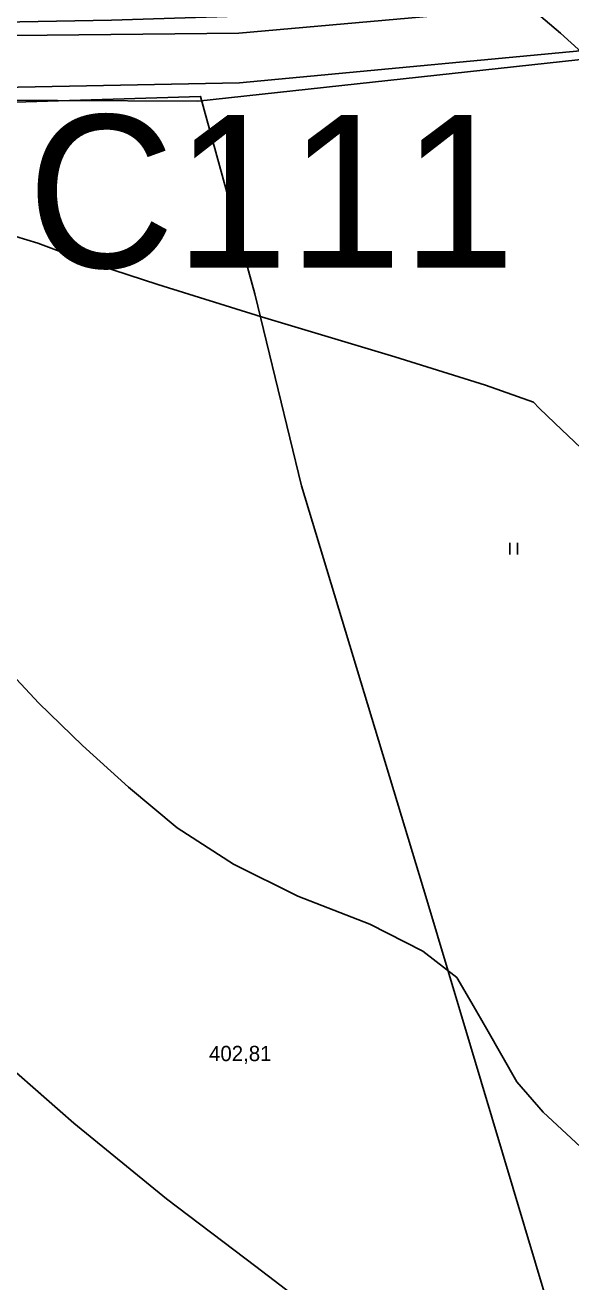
# Model space of a CAD drawing. Extents: x -574342 to -508101, y -1143544 to -1123894.
# Drawn here: x -508486.4 to -508450.7, y -1143340.7 to -1143258.4 of the extents above; entities that cross this region are included whole.
import ezdxf

# ---------------------------------------------------------------- set-up
doc = ezdxf.new("R2010")
doc.units = 0
for name, color, linetype in [('01_PARCELY_NAVRH_PC', 7, 'Continuous'), ('01_PARCELY_NAVRH_ŽP', 7, 'Continuous'), ('03_PC_POPIS_STAV', 7, 'Continuous'), ('42', 7, 'Continuous'), ('43', 7, 'Continuous'), ('55', 7, 'Continuous'), ('Level 255', 7, 'Continuous'), ('VRST HL', 7, 'Continuous'), ('VRST VEDL', 7, 'Continuous')]:
    doc.layers.add(name, color=color, linetype=linetype)

msp = doc.modelspace()

# ---------------------------------------------------------------- linework, layer by layer
at = {"layer": '01_PARCELY_NAVRH_PC'}
msp.add_lwpolyline([(-508446.21, -1143255.76), (-508469.74, -1143257.73), (-508480.76, -1143258.08), (-508496.39, -1143258.35), (-508520.28, -1143255.11), (-508526.55, -1143254.9), (-508531.16, -1143250.06), (-508524.26, -1143263.08), (-508521.01, -1143259.29), (-508514.56, -1143259.91), (-508493.5, -1143263.3), (-508475.11, -1143263.39), (-508446.02, -1143260.22)], close=True, dxfattribs=at)
at = {"layer": '01_PARCELY_NAVRH_ŽP'}
msp.add_lwpolyline([(-508425.23, -1143400.39), (-508448.26, -1143343.08), (-508432.21, -1143324.29), (-508434.31, -1143320.59), (-508441.9, -1143297.61), (-508445.4, -1143275.01), (-508446.02, -1143260.22), (-508475.11, -1143263.39), (-508493.5, -1143263.3), (-508514.56, -1143259.91), (-508521.01, -1143259.29), (-508524.26, -1143263.08), (-508519.86, -1143267.33), (-508511.25, -1143285.64), (-508506.89, -1143298.29), (-508504.21, -1143312.1), (-508498.26, -1143372.94), (-508491.36, -1143454.58)], dxfattribs=at)
at = {"layer": '42'}
msp.add_lwpolyline([(-508495.7, -1143263.7), (-508474.93, -1143263.07), (-508471.38, -1143276.01), (-508468.33, -1143288.58), (-508460.11, -1143315.7), (-508451.61, -1143344.19), (-508442.05, -1143373.19), (-508430.17, -1143370.72)], dxfattribs=at)
msp.add_lwpolyline([(-508495.7, -1143263.7), (-508474.93, -1143263.07), (-508471.38, -1143276.01), (-508468.33, -1143288.58), (-508460.11, -1143315.7), (-508451.61, -1143344.19), (-508442.05, -1143373.19), (-508430.17, -1143370.72)], dxfattribs=at)
at = {"layer": '43'}
for p, q in [((-508454.676, -1143293.073), (-508454.676, -1143292.323)), ((-508454.176, -1143293.073), (-508454.176, -1143292.323))]:
    msp.add_line(p, q, dxfattribs=at)
at = {"layer": '55'}
for points in [[(-508495.48, -1143259.17), (-508472.43, -1143258.93), (-508435.48, -1143255.63), (-508431.4, -1143253.75), (-508428.49, -1143248.11)], [(-508495.48, -1143259.17), (-508472.43, -1143258.93), (-508435.48, -1143255.63), (-508431.4, -1143253.75), (-508428.49, -1143248.11)], [(-508424.96, -1143264.72), (-508430.77, -1143259.78), (-508434.96, -1143258.66), (-508472.39, -1143262.17), (-508495.8, -1143262.63)], [(-508424.96, -1143264.72), (-508430.77, -1143259.78), (-508434.96, -1143258.66), (-508472.39, -1143262.17), (-508495.8, -1143262.63)]]:
    msp.add_lwpolyline(points, dxfattribs=at)
at = {"layer": 'VRST HL'}
msp.add_lwpolyline([(-508488.492, -1143271.82), (-508485.575, -1143272.692), (-508482.617, -1143273.79), (-508477.736, -1143275.394), (-508470.935, -1143277.505), (-508462.212, -1143280.122), (-508456.276, -1143281.991), (-508453.127, -1143283.111), (-508452.765, -1143283.483), (-508451.725, -1143284.484), (-508450.007, -1143286.112)], dxfattribs=at)
at = {"layer": 'VRST VEDL'}
for points in [[(-508453.08, -1143257.458), (-508451.371, -1143258.92), (-508449.024, -1143261.038)], [(-508450.049, -1143331.888), (-508452.497, -1143329.623), (-508454.215, -1143327.626), (-508455.202, -1143325.895), (-508456.186, -1143324.18), (-508457.165, -1143322.481), (-508458.14, -1143320.797), (-508460.364, -1143319.067), (-508463.836, -1143317.29), (-508468.557, -1143315.468), (-508472.765, -1143313.366), (-508476.462, -1143310.986), (-508479.647, -1143308.327), (-508482.665, -1143305.602), (-508485.517, -1143302.811), (-508488.203, -1143299.954)], [(-508489.512, -1143324.841), (-508483.22, -1143330.339), (-508477.155, -1143335.303), (-508471.316, -1143339.736), (-508467.331, -1143342.764)]]:
    msp.add_lwpolyline(points, dxfattribs=at)

# ---------------------------------------------------------------- texts
at = {"layer": '03_PC_POPIS_STAV'}
msp.add_text('C111', height=10, dxfattribs=at).set_placement((-508486.28, -1143274.294))
at = {"layer": 'Level 255'}
msp.add_text('402,81', height=1, dxfattribs=at).set_placement((-508474.375, -1143326.27))

doc.saveas('drawing.dxf')
